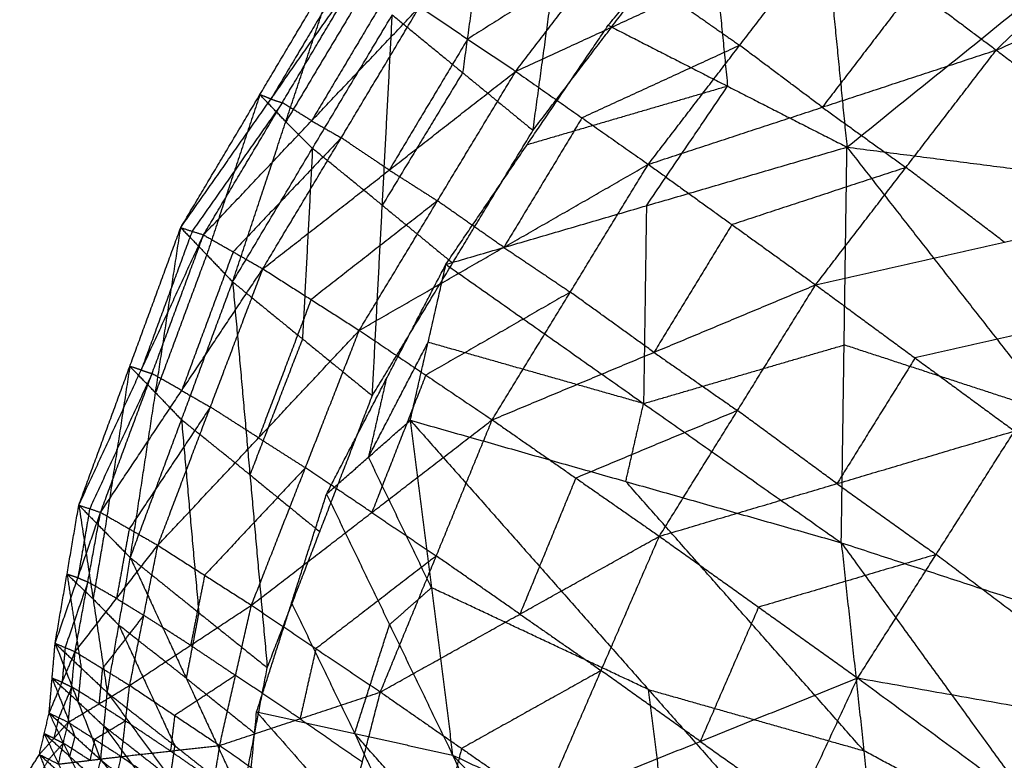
# Model space of a CAD drawing. Header units: millimetres. Extents: x -106 to 110, y -96 to 120.
# Tile 349 of 656: x -82.73 to -80.7, y 76.17 to 77.7. Entities that reach past the tile are written whole.
import ezdxf

# ---------------------------------------------------------------- set-up
doc = ezdxf.new("R2010")
doc.units = ezdxf.units.MM
doc.header["$MEASUREMENT"] = 0
doc.layers.add('Default', color=7, linetype='Continuous', true_color=0x000000)

msp = doc.modelspace()

# ---------------------------------------------------------------- linework, layer by layer
at = {"layer": 'Default'}
for points in [[(-80.7163, 77.6376, 13.7672), (-80.2772, 78.0597, 13.7875), (-79.838, 78.4818, 13.8078)], [(-81.0242, 77.4374, 11.5544), (-80.5308, 77.835, 11.4362), (-80.0373, 78.2326, 11.318)], [(-81.6718, 77.4719, 11.9968), (-81.6201, 77.8489, 12.1529), (-81.5684, 78.2259, 12.3089)], [(-81.5166, 77.6886, 11.9803), (-81.3077, 77.9399, 11.9909), (-81.0988, 78.1911, 12.0016)], [(-81.0988, 78.1911, 12.0016), (-81.0615, 77.8142, 11.778), (-81.0242, 77.4374, 11.5544)], [(-80.7163, 77.6376, 13.7672), (-80.0844, 77.9058, 13.8057), (-79.4524, 78.174, 13.8442)], [(-81.7075, 77.5937, 13.4459), (-81.517, 77.8422, 13.444), (-81.3264, 78.0907, 13.4421)], [(-81.6718, 77.4719, 11.9968), (-81.4754, 77.7299, 11.9891), (-81.2789, 77.9879, 11.9813)], [(-81.7652, 77.968, 12.3153), (-81.7911, 77.7795, 12.2372), (-81.8169, 77.591, 12.1592)], [(-81.3077, 77.9399, 11.9909), (-81.2891, 77.7514, 11.8791), (-81.2704, 77.563, 11.7673)], [(-81.7075, 77.5937, 13.4459), (-81.3823, 77.7432, 13.539), (-81.057, 77.8927, 13.6321)], [(-81.4339, 77.4019, 13.6341), (-81.2455, 77.6473, 13.6331), (-81.057, 77.8927, 13.6321)], [(-81.057, 77.8927, 13.6321), (-80.8867, 77.7651, 13.6996), (-80.7163, 77.6376, 13.7672)], [(-81.517, 77.8422, 13.444), (-81.6617, 77.7513, 13.389), (-81.8065, 77.6603, 13.334)], [(-82.3983, 77.2714, 12.8221), (-82.2351, 77.5457, 12.7828), (-82.0719, 77.8199, 12.7436)], [(-82.2913, 77.1595, 12.4173), (-82.1816, 77.4897, 12.5804), (-82.0719, 77.8199, 12.7436)], [(-82.0492, 77.8107, 12.8629), (-82.1308, 77.6736, 12.8825), (-82.2124, 77.5365, 12.9022)], [(-82.3983, 77.2714, 12.8221), (-82.2124, 77.5365, 12.9022), (-82.0265, 77.8016, 12.9822)], [(-82.3513, 77.2564, 13.0491), (-82.1889, 77.529, 13.0157), (-82.0265, 77.8016, 12.9822)], [(-82.0169, 77.765, 12.5326), (-82.0993, 77.6273, 12.5565), (-82.1816, 77.4897, 12.5804)], [(-81.966, 77.7642, 13.1022), (-82.0472, 77.6279, 13.1189), (-82.1284, 77.4917, 13.1356)], [(-80.8867, 77.7651, 13.6996), (-80.9809, 77.6424, 13.7002), (-81.0751, 77.5197, 13.7007)], [(-81.3823, 77.7432, 13.539), (-81.3139, 77.6952, 13.586), (-81.2455, 77.6473, 13.6331)], [(-82.3513, 77.2564, 13.0491), (-82.1284, 77.4917, 13.1356), (-81.9055, 77.7269, 13.2222)], [(-82.229, 77.1865, 13.2759), (-82.0673, 77.4567, 13.249), (-81.9055, 77.7269, 13.2222)], [(-81.9055, 77.7269, 13.2222), (-81.8065, 77.6603, 13.334), (-81.7075, 77.5937, 13.4459)], [(-82.2913, 77.1595, 12.4173), (-82.1266, 77.4348, 12.3695), (-81.962, 77.7101, 12.3216)], [(-82.0032, 76.9247, 12.1017), (-81.9826, 77.3174, 12.2117), (-81.962, 77.7101, 12.3216)], [(-81.962, 77.7101, 12.3216), (-81.8169, 77.591, 12.1592), (-81.6718, 77.4719, 11.9968)], [(-81.8514, 77.1957, 12.0368), (-81.684, 77.4421, 12.0086), (-81.5166, 77.6886, 11.9803)], [(-81.5166, 77.6886, 11.9803), (-81.2704, 77.563, 11.7673), (-81.0242, 77.4374, 11.5544)], [(-81.8065, 77.6603, 13.334), (-81.8874, 77.5252, 13.3475), (-81.9683, 77.3901, 13.3609)], [(-81.2455, 77.6473, 13.6331), (-81.4081, 77.5725, 13.5865), (-81.5707, 77.4978, 13.54)], [(-81.0751, 77.5197, 13.7007), (-81.1603, 77.5835, 13.6669), (-81.2455, 77.6473, 13.6331)], [(-81.4339, 77.4019, 13.6341), (-81.0751, 77.5197, 13.7007), (-80.7163, 77.6376, 13.7672)], [(-81.0889, 77.1534, 13.7678), (-80.9026, 77.3955, 13.7675), (-80.7163, 77.6376, 13.7672)], [(-80.7163, 77.6376, 13.7672), (-80.5134, 77.4835, 13.7988), (-80.3104, 77.3295, 13.8304)], [(-82.229, 77.1865, 13.2759), (-81.9683, 77.3901, 13.3609), (-81.7075, 77.5937, 13.4459)], [(-82.03, 77.0595, 13.4857), (-81.8688, 77.3266, 13.4658), (-81.7075, 77.5937, 13.4459)], [(-81.8169, 77.591, 12.1592), (-81.8997, 77.4542, 12.1854), (-81.9826, 77.3174, 12.2117)], [(-81.7075, 77.5937, 13.4459), (-81.5707, 77.4978, 13.54), (-81.4339, 77.4019, 13.6341)], [(-81.2704, 77.563, 11.7673), (-81.4772, 77.5026, 11.888), (-81.684, 77.4421, 12.0086)], [(-81.4378, 77.3165, 11.7956), (-81.3541, 77.4397, 11.7815), (-81.2704, 77.563, 11.7673)], [(-82.2351, 77.5457, 12.7828), (-82.2899, 77.3806, 12.7013), (-82.3448, 77.2155, 12.6197)], [(-82.1816, 77.4897, 12.5804), (-82.2083, 77.5177, 12.6816), (-82.2351, 77.5457, 12.7828)], [(-82.2124, 77.5365, 12.9022), (-82.2237, 77.5411, 12.8425), (-82.2351, 77.5457, 12.7828)], [(-82.1889, 77.529, 13.0157), (-82.2818, 77.3964, 12.9756), (-82.3748, 77.2639, 12.9356)], [(-82.2124, 77.5365, 12.9022), (-82.2006, 77.5327, 12.9589), (-82.1889, 77.529, 13.0157)], [(-82.1284, 77.4917, 13.1356), (-82.1587, 77.5103, 13.0756), (-82.1889, 77.529, 13.0157)], [(-81.0751, 77.5197, 13.7007), (-80.9889, 77.4576, 13.7341), (-80.9026, 77.3955, 13.7675)], [(-81.5707, 77.4978, 13.54), (-81.6513, 77.3642, 13.55), (-81.732, 77.2307, 13.5599)], [(-82.1816, 77.4897, 12.5804), (-82.1541, 77.4622, 12.475), (-82.1266, 77.4348, 12.3695)], [(-82.1284, 77.4917, 13.1356), (-82.0979, 77.4742, 13.1923), (-82.0673, 77.4567, 13.249)], [(-82.0032, 76.9247, 12.1017), (-81.8375, 77.1983, 12.0492), (-81.6718, 77.4719, 11.9968)], [(-82.0673, 77.4567, 13.249), (-82.1787, 77.3391, 13.2058), (-82.2902, 77.2215, 13.1625)], [(-81.9683, 77.3901, 13.3609), (-82.0178, 77.4234, 13.305), (-82.0673, 77.4567, 13.249)], [(-81.8514, 77.1957, 12.0368), (-81.4378, 77.3165, 11.7956), (-81.0242, 77.4374, 11.5544)], [(-81.0359, 76.6215, 11.3783), (-81.03, 77.0294, 11.4663), (-81.0242, 77.4374, 11.5544)], [(-81.0242, 77.4374, 11.5544), (-80.5944, 76.8869, 11.1287), (-80.1646, 76.3365, 10.703)], [(-81.0242, 77.4374, 11.5544), (-80.5841, 77.3807, 11.2365), (-80.144, 77.324, 10.9186)], [(-82.1266, 77.4348, 12.3695), (-82.1369, 77.2384, 12.3145), (-82.1472, 77.0421, 12.2595)], [(-81.9826, 77.3174, 12.2117), (-82.0546, 77.3761, 12.2906), (-82.1266, 77.4348, 12.3695)], [(-82.03, 77.0595, 13.4857), (-81.732, 77.2307, 13.5599), (-81.4339, 77.4019, 13.6341)], [(-81.7559, 76.875, 13.6602), (-81.5949, 77.1384, 13.6472), (-81.4339, 77.4019, 13.6341)], [(-81.4339, 77.4019, 13.6341), (-81.2614, 77.2776, 13.701), (-81.0889, 77.1534, 13.7678)], [(-81.9683, 77.3901, 13.3609), (-81.9185, 77.3584, 13.4134), (-81.8688, 77.3266, 13.4658)], [(-80.9026, 77.3955, 13.7675), (-81.082, 77.3366, 13.7342), (-81.2614, 77.2776, 13.701)], [(-80.6996, 77.2414, 13.7991), (-80.8011, 77.3185, 13.7833), (-80.9026, 77.3955, 13.7675)], [(-81.8688, 77.3266, 13.4658), (-81.9991, 77.2248, 13.4233), (-82.1295, 77.123, 13.3808)], [(-81.9826, 77.3174, 12.2117), (-81.91, 77.2579, 12.1304), (-81.8375, 77.1983, 12.0492)], [(-81.732, 77.2307, 13.5599), (-81.8004, 77.2786, 13.5129), (-81.8688, 77.3266, 13.4658)], [(-81.4378, 77.3165, 11.7956), (-81.4407, 77.1126, 11.7516), (-81.4437, 76.9086, 11.7076)], [(-81.0889, 77.1534, 13.7678), (-80.6996, 77.2414, 13.7991), (-80.3104, 77.3295, 13.8304)], [(-81.2614, 77.2776, 13.701), (-81.3419, 77.1459, 13.7075), (-81.4224, 77.0142, 13.714)], [(-82.6085, 76.699, 13.004), (-82.5034, 76.9852, 12.9131), (-82.3983, 77.2714, 12.8221)], [(-82.6085, 76.699, 13.004), (-82.4799, 76.9777, 13.0266), (-82.3513, 77.2564, 13.0491)], [(-82.5637, 76.6842, 13.2047), (-82.4575, 76.9703, 13.1269), (-82.3513, 77.2564, 13.0491)], [(-82.5023, 76.5907, 12.637), (-82.4503, 76.931, 12.7295), (-82.3983, 77.2714, 12.8221)], [(-82.3748, 77.2639, 12.9356), (-82.4273, 77.1208, 12.9811), (-82.4799, 76.9777, 13.0266)], [(-82.3983, 77.2714, 12.8221), (-82.3748, 77.2639, 12.9356), (-82.3513, 77.2564, 13.0491)], [(-82.3983, 77.2714, 12.8221), (-82.3448, 77.2155, 12.6197), (-82.2913, 77.1595, 12.4173)], [(-82.3513, 77.2564, 13.0491), (-82.2902, 77.2215, 13.1625), (-82.229, 77.1865, 13.2759)], [(-82.3448, 77.2155, 12.6197), (-82.3975, 77.0733, 12.6746), (-82.4503, 76.931, 12.7295)], [(-82.2902, 77.2215, 13.1625), (-82.3433, 77.0784, 13.2014), (-82.3963, 76.9354, 13.2403)], [(-81.732, 77.2307, 13.5599), (-81.6634, 77.1846, 13.6035), (-81.5949, 77.1384, 13.6472)], [(-82.0976, 76.7219, 12.1707), (-81.9745, 76.9588, 12.1037), (-81.8514, 77.1957, 12.0368)], [(-81.9248, 76.8741, 12.0428), (-81.8881, 77.0349, 12.0398), (-81.8514, 77.1957, 12.0368)], [(-81.8514, 77.1957, 12.0368), (-81.4437, 76.9086, 11.7076), (-81.0359, 76.6215, 11.3783)], [(-82.5637, 76.6842, 13.2047), (-82.3963, 76.9354, 13.2403), (-82.229, 77.1865, 13.2759)], [(-82.4455, 76.6162, 13.4017), (-82.3372, 76.9014, 13.3388), (-82.229, 77.1865, 13.2759)], [(-82.229, 77.1865, 13.2759), (-82.1295, 77.123, 13.3808), (-82.03, 77.0595, 13.4857)], [(-82.5023, 76.5907, 12.637), (-82.3968, 76.8751, 12.5271), (-82.2913, 77.1595, 12.4173)], [(-82.2913, 77.1595, 12.4173), (-82.2556, 76.7617, 12.3788), (-82.2199, 76.3639, 12.3402)], [(-82.2913, 77.1595, 12.4173), (-82.1472, 77.0421, 12.2595), (-82.0032, 76.9247, 12.1017)], [(-81.7559, 76.875, 13.6602), (-81.4224, 77.0142, 13.714), (-81.0889, 77.1534, 13.7678)], [(-81.4111, 76.6349, 13.7813), (-81.25, 76.8941, 13.7745), (-81.0889, 77.1534, 13.7678)], [(-81.0889, 77.1534, 13.7678), (-80.8838, 77.0026, 13.7988), (-80.6787, 76.8519, 13.8298)], [(-81.5949, 77.1384, 13.6472), (-81.7439, 77.0528, 13.6101), (-81.8929, 76.9672, 13.573)], [(-81.4224, 77.0142, 13.714), (-81.5086, 77.0763, 13.6806), (-81.5949, 77.1384, 13.6472)], [(-82.1295, 77.123, 13.3808), (-82.1836, 76.9804, 13.4123), (-82.2377, 76.8378, 13.4437)], [(-80.4946, 77.0907, 13.8301), (-80.6892, 77.0467, 13.8145), (-80.8838, 77.0026, 13.7988)], [(-82.4455, 76.6162, 13.4017), (-82.2377, 76.8378, 13.4437), (-82.03, 77.0595, 13.4857)], [(-82.2525, 76.4927, 13.58), (-82.1412, 76.7761, 13.5328), (-82.03, 77.0595, 13.4857)], [(-82.03, 77.0595, 13.4857), (-81.8929, 76.9672, 13.573), (-81.7559, 76.875, 13.6602)], [(-82.1472, 77.0421, 12.2595), (-82.2014, 76.9019, 12.3191), (-82.2556, 76.7617, 12.3788)], [(-82.0112, 76.798, 12.1067), (-81.9497, 76.9165, 12.0733), (-81.8881, 77.0349, 12.0398)], [(-81.4437, 76.9086, 11.7076), (-81.6659, 76.9717, 11.8737), (-81.8881, 77.0349, 12.0398)], [(-81.4437, 76.9086, 11.7076), (-81.2369, 76.969, 11.5869), (-81.03, 77.0294, 11.4663)], [(-81.4224, 77.0142, 13.714), (-81.3362, 76.9542, 13.7443), (-81.25, 76.8941, 13.7745)], [(-80.5944, 76.8869, 11.1287), (-80.8122, 76.9582, 11.2975), (-81.03, 77.0294, 11.4663)], [(-80.8838, 77.0026, 13.7988), (-80.9643, 76.873, 13.8022), (-81.0449, 76.7434, 13.8055)], [(-82.4575, 76.9703, 13.1269), (-82.5218, 76.831, 13.1156), (-82.5861, 76.6916, 13.1044)], [(-82.5034, 76.9852, 12.9131), (-82.5294, 76.815, 12.8668), (-82.5554, 76.6448, 12.8205)], [(-82.4503, 76.931, 12.7295), (-82.4768, 76.9581, 12.8213), (-82.5034, 76.9852, 12.9131)], [(-82.4799, 76.9777, 13.0266), (-82.4916, 76.9815, 12.9698), (-82.5034, 76.9852, 12.9131)], [(-82.4799, 76.9777, 13.0266), (-82.4687, 76.974, 13.0767), (-82.4575, 76.9703, 13.1269)], [(-82.3963, 76.9354, 13.2403), (-82.4269, 76.9528, 13.1836), (-82.4575, 76.9703, 13.1269)], [(-81.9745, 76.9588, 12.1037), (-81.9929, 76.8784, 12.1052), (-82.0112, 76.798, 12.1067)], [(-81.8929, 76.9672, 13.573), (-81.9486, 76.8255, 13.5965), (-82.0042, 76.6839, 13.6201)], [(-82.4503, 76.931, 12.7295), (-82.4236, 76.9031, 12.6283), (-82.3968, 76.8751, 12.5271)], [(-82.3963, 76.9354, 13.2403), (-82.3668, 76.9184, 13.2896), (-82.3372, 76.9014, 13.3388)], [(-82.2199, 76.3639, 12.3402), (-82.1115, 76.6443, 12.2209), (-82.0032, 76.9247, 12.1017)], [(-81.4803, 76.7478, 11.7105), (-81.462, 76.8282, 11.709), (-81.4437, 76.9086, 11.7076)], [(-82.3372, 76.9014, 13.3388), (-82.4209, 76.7758, 13.321), (-82.5046, 76.6502, 13.3032)], [(-82.2377, 76.8378, 13.4437), (-82.2875, 76.8696, 13.3913), (-82.3372, 76.9014, 13.3388)], [(-81.25, 76.8941, 13.7745), (-81.4167, 76.8245, 13.7476), (-81.5835, 76.7549, 13.7208)], [(-81.0449, 76.7434, 13.8055), (-81.1474, 76.8188, 13.79), (-81.25, 76.8941, 13.7745)], [(-82.3968, 76.8751, 12.5271), (-82.379, 76.6762, 12.5079), (-82.3611, 76.4773, 12.4886)], [(-82.2556, 76.7617, 12.3788), (-82.3262, 76.8184, 12.4529), (-82.3968, 76.8751, 12.5271)], [(-82.2525, 76.4927, 13.58), (-82.0042, 76.6839, 13.6201), (-81.7559, 76.875, 13.6602)], [(-82.0976, 76.7219, 12.1707), (-82.0112, 76.798, 12.1067), (-81.9248, 76.8741, 12.0428)], [(-81.9865, 76.3137, 13.723), (-81.8712, 76.5943, 13.6916), (-81.7559, 76.875, 13.6602)], [(-81.9248, 76.8741, 12.0428), (-81.8811, 76.5288, 12.056), (-81.8375, 76.1835, 12.0693)], [(-81.9248, 76.8741, 12.0428), (-81.4803, 76.7478, 11.7105), (-81.0359, 76.6215, 11.3783)], [(-81.9248, 76.8741, 12.0428), (-81.4337, 76.3188, 11.7194), (-80.9426, 75.7635, 11.396)], [(-81.7559, 76.875, 13.6602), (-81.5835, 76.7549, 13.7208), (-81.4111, 76.6349, 13.7813)], [(-81.4111, 76.6349, 13.7813), (-81.0449, 76.7434, 13.8055), (-80.6787, 76.8519, 13.8298)], [(-81.002, 76.3426, 13.8325), (-80.8403, 76.5972, 13.8312), (-80.6787, 76.8519, 13.8298)], [(-82.2377, 76.8378, 13.4437), (-82.1895, 76.807, 13.4883), (-82.1412, 76.7761, 13.5328)], [(-81.8811, 76.5288, 12.056), (-81.9462, 76.6634, 12.0814), (-82.0112, 76.798, 12.1067)], [(-82.1412, 76.7761, 13.5328), (-82.2451, 76.6653, 13.5118), (-82.349, 76.5545, 13.4909)], [(-82.0042, 76.6839, 13.6201), (-82.0727, 76.73, 13.5765), (-82.1412, 76.7761, 13.5328)], [(-82.2556, 76.7617, 12.3788), (-82.1836, 76.703, 12.2998), (-82.1115, 76.6443, 12.2209)], [(-81.5835, 76.7549, 13.7208), (-81.6411, 76.6146, 13.7364), (-81.6988, 76.4743, 13.7521)], [(-80.9893, 76.1925, 11.3871), (-81.2348, 76.4702, 11.5488), (-81.4803, 76.7478, 11.7105)], [(-81.0449, 76.7434, 13.8055), (-80.9426, 76.6703, 13.8184), (-80.8403, 76.5972, 13.8312)], [(-82.2418, 76.2727, 12.3935), (-82.1697, 76.4973, 12.2821), (-82.0976, 76.7219, 12.1707)], [(-82.0976, 76.7219, 12.1707), (-81.9676, 76.4527, 12.12), (-81.8375, 76.1835, 12.0693)], [(-82.6574, 76.4141, 13.141), (-82.6329, 76.5566, 13.0725), (-82.6085, 76.699, 13.004)], [(-82.5861, 76.6916, 13.1044), (-82.5983, 76.6204, 13.1386), (-82.6105, 76.5492, 13.1728)], [(-82.6085, 76.699, 13.004), (-82.5861, 76.6916, 13.1044), (-82.5637, 76.6842, 13.2047)], [(-82.6085, 76.699, 13.004), (-82.5791, 76.5057, 12.9013), (-82.5498, 76.3124, 12.7986)], [(-82.6085, 76.699, 13.004), (-82.5554, 76.6448, 12.8205), (-82.5023, 76.5907, 12.637)], [(-82.6574, 76.4141, 13.141), (-82.6105, 76.5492, 13.1728), (-82.5637, 76.6842, 13.2047)], [(-82.6162, 76.3969, 13.3234), (-82.5899, 76.5406, 13.2641), (-82.5637, 76.6842, 13.2047)], [(-82.5637, 76.6842, 13.2047), (-82.5046, 76.6502, 13.3032), (-82.4455, 76.6162, 13.4017)], [(-82.0042, 76.6839, 13.6201), (-81.9377, 76.6391, 13.6559), (-81.8712, 76.5943, 13.6916)], [(-82.5554, 76.6448, 12.8205), (-82.5673, 76.5753, 12.8609), (-82.5791, 76.5057, 12.9013)], [(-82.5046, 76.6502, 13.3032), (-82.5177, 76.5784, 13.3329), (-82.5308, 76.5066, 13.3626)], [(-81.9865, 76.3137, 13.723), (-81.6988, 76.4743, 13.7521), (-81.4111, 76.6349, 13.7813)], [(-81.6516, 76.081, 13.8149), (-81.5313, 76.3579, 13.7981), (-81.4111, 76.6349, 13.7813)], [(-81.4111, 76.6349, 13.7813), (-81.2065, 76.4887, 13.8069), (-81.002, 76.3426, 13.8325)], [(-82.6162, 76.3969, 13.3234), (-82.5308, 76.5066, 13.3626), (-82.4455, 76.6162, 13.4017)], [(-82.5036, 76.3274, 13.4991), (-82.4745, 76.4718, 13.4504), (-82.4455, 76.6162, 13.4017)], [(-82.4455, 76.6162, 13.4017), (-82.349, 76.5545, 13.4909), (-82.2525, 76.4927, 13.58)], [(-81.0359, 76.6215, 11.3783), (-80.9893, 76.1925, 11.3871), (-80.9426, 75.7635, 11.396)], [(-81.0359, 76.6215, 11.3783), (-80.6002, 76.479, 11.0406), (-80.1646, 76.3365, 10.703)], [(-81.0359, 76.6215, 11.3783), (-80.5554, 75.9599, 11.0483), (-80.0749, 75.2982, 10.7182)], [(-82.5498, 76.3124, 12.7986), (-82.526, 76.4515, 12.7178), (-82.5023, 76.5907, 12.637)], [(-82.5023, 76.5907, 12.637), (-82.387, 76.3422, 12.5746), (-82.2717, 76.0937, 12.5122)], [(-82.5023, 76.5907, 12.637), (-82.3611, 76.4773, 12.4886), (-82.2199, 76.3639, 12.3402)], [(-81.8712, 76.5943, 13.6916), (-81.9953, 76.4988, 13.6716), (-82.1195, 76.4032, 13.6515)], [(-81.6988, 76.4743, 13.7521), (-81.785, 76.5343, 13.7219), (-81.8712, 76.5943, 13.6916)], [(-80.8403, 76.5972, 13.8312), (-81.0234, 76.543, 13.819), (-81.2065, 76.4887, 13.8069)], [(-80.3489, 76.227, 13.7615), (-80.5946, 76.4121, 13.7963), (-80.8403, 76.5972, 13.8312)], [(-82.6329, 76.5566, 13.0725), (-82.6183, 76.4599, 13.0211), (-82.6036, 76.3633, 12.9698)], [(-82.5791, 76.5057, 12.9013), (-82.606, 76.5312, 12.9869), (-82.6329, 76.5566, 13.0725)], [(-82.6105, 76.5492, 13.1728), (-82.6217, 76.5529, 13.1227), (-82.6329, 76.5566, 13.0725)], [(-82.6105, 76.5492, 13.1728), (-82.6002, 76.5449, 13.2184), (-82.5899, 76.5406, 13.2641)], [(-82.349, 76.5545, 13.4909), (-82.3635, 76.4822, 13.5152), (-82.378, 76.41, 13.5396)], [(-82.5899, 76.5406, 13.2641), (-82.6134, 76.4731, 13.2481), (-82.6368, 76.4055, 13.2322)], [(-82.5308, 76.5066, 13.3626), (-82.5604, 76.5236, 13.3133), (-82.5899, 76.5406, 13.2641)], [(-81.9676, 76.4527, 12.12), (-81.9243, 76.4908, 12.088), (-81.8811, 76.5288, 12.056)], [(-81.4337, 76.3188, 11.7194), (-81.6574, 76.4238, 11.8877), (-81.8811, 76.5288, 12.056)], [(-82.5791, 76.5057, 12.9013), (-82.5526, 76.4786, 12.8096), (-82.526, 76.4515, 12.7178)], [(-82.5308, 76.5066, 13.3626), (-82.5027, 76.4892, 13.4065), (-82.4745, 76.4718, 13.4504)], [(-82.5036, 76.3274, 13.4991), (-82.378, 76.41, 13.5396), (-82.2525, 76.4927, 13.58)], [(-82.318, 76.2034, 13.6544), (-82.2853, 76.348, 13.6172), (-82.2525, 76.4927, 13.58)], [(-82.2525, 76.4927, 13.58), (-82.1195, 76.4032, 13.6515), (-81.9865, 76.3137, 13.723)], [(-82.1697, 76.4973, 12.2821), (-82.1047, 76.3627, 12.2567), (-82.0396, 76.2281, 12.2314)], [(-81.2065, 76.4887, 13.8069), (-81.2666, 76.3503, 13.8153), (-81.3268, 76.2118, 13.8237)], [(-82.4745, 76.4718, 13.4504), (-82.5172, 76.417, 13.4309), (-82.5599, 76.3621, 13.4113)], [(-82.378, 76.41, 13.5396), (-82.4263, 76.4409, 13.495), (-82.4745, 76.4718, 13.4504)], [(-82.3611, 76.4773, 12.4886), (-82.3741, 76.4097, 12.5316), (-82.387, 76.3422, 12.5746)], [(-81.6988, 76.4743, 13.7521), (-81.615, 76.4161, 13.7751), (-81.5313, 76.3579, 13.7981)], [(-82.526, 76.4515, 12.7178), (-82.4684, 76.3273, 12.6866), (-82.4107, 76.2031, 12.6554)], [(-82.387, 76.3422, 12.5746), (-82.4565, 76.3969, 12.6462), (-82.526, 76.4515, 12.7178)], [(-82.0396, 76.2281, 12.2314), (-82.0036, 76.3404, 12.1757), (-81.9676, 76.4527, 12.12)], [(-82.6698, 76.2703, 13.2235), (-82.6636, 76.3422, 13.1822), (-82.6574, 76.4141, 13.141)], [(-82.6574, 76.4141, 13.141), (-82.6368, 76.4055, 13.2322), (-82.6162, 76.3969, 13.3234)], [(-82.6574, 76.4141, 13.141), (-82.6104, 76.2939, 13.0155), (-82.5634, 76.1737, 12.89)], [(-82.6574, 76.4141, 13.141), (-82.6036, 76.3633, 12.9698), (-82.5498, 76.3124, 12.7986)], [(-82.6368, 76.4055, 13.2322), (-82.6399, 76.3696, 13.2528), (-82.643, 76.3336, 13.2734)], [(-82.378, 76.41, 13.5396), (-82.3317, 76.379, 13.5784), (-82.2853, 76.348, 13.6172)], [(-82.1195, 76.4032, 13.6515), (-82.1359, 76.3309, 13.6701), (-82.1522, 76.2585, 13.6887)], [(-82.6698, 76.2703, 13.2235), (-82.643, 76.3336, 13.2734), (-82.6162, 76.3969, 13.3234)], [(-82.6302, 76.2513, 13.3972), (-82.6232, 76.3241, 13.3603), (-82.6162, 76.3969, 13.3234)], [(-82.6162, 76.3969, 13.3234), (-82.5599, 76.3621, 13.4113), (-82.5036, 76.3274, 13.4991)], [(-82.6036, 76.3633, 12.9698), (-82.607, 76.3286, 12.9926), (-82.6104, 76.2939, 13.0155)], [(-82.5599, 76.3621, 13.4113), (-82.5634, 76.3257, 13.4297), (-82.5669, 76.2893, 13.4482)], [(-82.2717, 76.0937, 12.5122), (-82.2458, 76.2288, 12.4262), (-82.2199, 76.3639, 12.3402)], [(-82.6636, 76.3422, 13.1822), (-82.6401, 76.2821, 13.1195), (-82.6166, 76.222, 13.0567)], [(-82.6104, 76.2939, 13.0155), (-82.637, 76.3181, 13.0988), (-82.6636, 76.3422, 13.1822)], [(-82.643, 76.3336, 13.2734), (-82.6533, 76.3379, 13.2278), (-82.6636, 76.3422, 13.1822)], [(-82.2853, 76.348, 13.6172), (-82.348, 76.3067, 13.597), (-82.4108, 76.2654, 13.5768)], [(-82.387, 76.3422, 12.5746), (-82.3164, 76.2855, 12.5004), (-82.2458, 76.2288, 12.4262)], [(-82.1522, 76.2585, 13.6887), (-82.2188, 76.3033, 13.653), (-82.2853, 76.348, 13.6172)], [(-81.5313, 76.3579, 13.7981), (-81.6752, 76.2776, 13.7835), (-81.819, 76.1973, 13.769)], [(-81.6516, 76.081, 13.8149), (-81.3268, 76.2118, 13.8237), (-81.002, 76.3426, 13.8325)], [(-81.3268, 76.2118, 13.8237), (-81.429, 76.2849, 13.8109), (-81.5313, 76.3579, 13.7981)], [(-81.2542, 75.7981, 13.8412), (-81.1281, 76.0704, 13.8369), (-81.002, 76.3426, 13.8325)], [(-81.002, 76.3426, 13.8325), (-80.5132, 75.9824, 13.7563), (-80.0243, 75.6221, 13.6801)], [(-81.002, 76.3426, 13.8325), (-80.3489, 76.227, 13.7615), (-79.6959, 76.1115, 13.6904)], [(-82.6232, 76.3241, 13.3603), (-82.6366, 76.2925, 13.3353), (-82.65, 76.2608, 13.3103)], [(-82.643, 76.3336, 13.2734), (-82.6331, 76.3289, 13.3169), (-82.6232, 76.3241, 13.3603)], [(-82.6302, 76.2513, 13.3972), (-82.5669, 76.2893, 13.4482), (-82.5036, 76.3274, 13.4991)], [(-82.5669, 76.2893, 13.4482), (-82.5951, 76.3067, 13.4042), (-82.6232, 76.3241, 13.3603)], [(-82.5209, 76.1806, 13.5619), (-82.5122, 76.254, 13.5305), (-82.5036, 76.3274, 13.4991)], [(-82.5036, 76.3274, 13.4991), (-82.4108, 76.2654, 13.5768), (-82.318, 76.2034, 13.6544)], [(-82.5634, 76.1737, 12.89), (-82.5566, 76.243, 12.8443), (-82.5498, 76.3124, 12.7986)], [(-82.5498, 76.3124, 12.7986), (-82.4205, 76.1366, 12.7009), (-82.2912, 75.9608, 12.6032)], [(-82.5498, 76.3124, 12.7986), (-82.4107, 76.2031, 12.6554), (-82.2717, 76.0937, 12.5122)], [(-82.318, 76.2034, 13.6544), (-82.1522, 76.2585, 13.6887), (-81.9865, 76.3137, 13.723)], [(-82.061, 76.0252, 13.7743), (-82.0237, 76.1694, 13.7487), (-81.9865, 76.3137, 13.723)], [(-81.9865, 76.3137, 13.723), (-81.819, 76.1973, 13.769), (-81.6516, 76.081, 13.8149)], [(-81.3901, 75.9735, 11.7326), (-81.4119, 76.1461, 11.726), (-81.4337, 76.3188, 11.7194)], [(-81.4337, 76.3188, 11.7194), (-81.2115, 76.2556, 11.5533), (-80.9893, 76.1925, 11.3871)], [(-82.6104, 76.2939, 13.0155), (-82.5835, 76.2685, 12.9299), (-82.5566, 76.243, 12.8443)], [(-82.5669, 76.2893, 13.4482), (-82.5396, 76.2717, 13.4894), (-82.5122, 76.254, 13.5305)], [(-82.6899, 76.1849, 13.2628), (-82.6798, 76.2276, 13.2431), (-82.6698, 76.2703, 13.2235)], [(-82.6698, 76.2703, 13.2235), (-82.65, 76.2608, 13.3103), (-82.6302, 76.2513, 13.3972)], [(-82.6698, 76.2703, 13.2235), (-82.6275, 76.181, 13.077), (-82.5852, 76.0918, 12.9304)], [(-82.6698, 76.2703, 13.2235), (-82.6166, 76.222, 13.0567), (-82.5634, 76.1737, 12.89)], [(-82.65, 76.2608, 13.3103), (-82.655, 76.2395, 13.3202), (-82.6601, 76.2181, 13.33)], [(-82.4108, 76.2654, 13.5768), (-82.4151, 76.2287, 13.5925), (-82.4195, 76.192, 13.6082)], [(-82.2815, 75.861, 12.6985), (-82.2617, 76.0669, 12.546), (-82.2418, 76.2727, 12.3935)], [(-82.2418, 76.2727, 12.3935), (-82.0396, 76.2281, 12.2314), (-81.8375, 76.1835, 12.0693)], [(-82.2418, 76.2727, 12.3935), (-81.8587, 75.8363, 12.2711), (-81.4755, 75.3999, 12.1487)], [(-82.6899, 76.1849, 13.2628), (-82.6601, 76.2181, 13.33), (-82.6302, 76.2513, 13.3972)], [(-82.6506, 76.165, 13.4336), (-82.6404, 76.2082, 13.4154), (-82.6302, 76.2513, 13.3972)], [(-82.6302, 76.2513, 13.3972), (-82.5756, 76.216, 13.4796), (-82.5209, 76.1806, 13.5619)], [(-82.5122, 76.254, 13.5305), (-82.5439, 76.235, 13.5051), (-82.5756, 76.216, 13.4796)], [(-82.5566, 76.243, 12.8443), (-82.492, 76.1551, 12.7954), (-82.4273, 76.0672, 12.7466)], [(-82.4205, 76.1366, 12.7009), (-82.4885, 76.1898, 12.7726), (-82.5566, 76.243, 12.8443)], [(-82.4195, 76.192, 13.6082), (-82.4659, 76.223, 13.5694), (-82.5122, 76.254, 13.5305)], [(-82.1522, 76.2585, 13.6887), (-82.088, 76.214, 13.7187), (-82.0237, 76.1694, 13.7487)], [(-82.6798, 76.2276, 13.2431), (-82.6587, 76.183, 13.1699), (-82.6375, 76.1383, 13.0966)], [(-82.6275, 76.181, 13.077), (-82.6537, 76.2043, 13.16), (-82.6798, 76.2276, 13.2431)], [(-82.6601, 76.2181, 13.33), (-82.6699, 76.2229, 13.2865), (-82.6798, 76.2276, 13.2431)], [(-82.6601, 76.2181, 13.33), (-82.6502, 76.2131, 13.3727), (-82.6404, 76.2082, 13.4154)], [(-82.6166, 76.222, 13.0567), (-82.622, 76.2015, 13.0668), (-82.6275, 76.181, 13.077)], [(-82.0396, 76.2281, 12.2314), (-81.9491, 76.0322, 12.2512), (-81.8587, 75.8363, 12.2711)], [(-81.6565, 75.7917, 12.109), (-81.8481, 76.0099, 12.1702), (-82.0396, 76.2281, 12.2314)], [(-82.6404, 76.2082, 13.4154), (-82.6553, 76.1916, 13.3818), (-82.6702, 76.175, 13.3482)], [(-82.5857, 76.1728, 13.4978), (-82.6131, 76.1905, 13.4566), (-82.6404, 76.2082, 13.4154)], [(-82.5756, 76.216, 13.4796), (-82.5807, 76.1944, 13.4887), (-82.5857, 76.1728, 13.4978)], [(-82.5209, 76.1806, 13.5619), (-82.4195, 76.192, 13.6082), (-82.318, 76.2034, 13.6544)], [(-82.4107, 76.2031, 12.6554), (-82.4156, 76.1699, 12.6782), (-82.4205, 76.1366, 12.7009)], [(-82.3401, 76.0563, 13.7045), (-82.3291, 76.1299, 13.6795), (-82.318, 76.2034, 13.6544)], [(-82.318, 76.2034, 13.6544), (-82.1895, 76.1143, 13.7144), (-82.061, 76.0252, 13.7743)], [(-81.3268, 76.2118, 13.8237), (-81.2274, 76.1411, 13.8303), (-81.1281, 76.0704, 13.8369)], [(-82.7305, 76.1198, 13.2709), (-82.7102, 76.1524, 13.2668), (-82.6899, 76.1849, 13.2628)], [(-82.6899, 76.1849, 13.2628), (-82.6702, 76.175, 13.3482), (-82.6506, 76.165, 13.4336)], [(-82.6899, 76.1849, 13.2628), (-82.6574, 76.1075, 13.1), (-82.625, 76.0302, 12.9373)], [(-82.6899, 76.1849, 13.2628), (-82.6375, 76.1383, 13.0966), (-82.5852, 76.0918, 12.9304)], [(-82.6506, 76.165, 13.4336), (-82.5857, 76.1728, 13.4978), (-82.5209, 76.1806, 13.5619)], [(-82.6275, 76.181, 13.077), (-82.6009, 76.1569, 12.9936), (-82.5743, 76.1327, 12.9102)], [(-82.5422, 76.0942, 13.5939), (-82.5316, 76.1374, 13.5779), (-82.5209, 76.1806, 13.5619)], [(-82.5209, 76.1806, 13.5619), (-82.4305, 76.1185, 13.6332), (-82.3401, 76.0563, 13.7045)], [(-82.4195, 76.192, 13.6082), (-82.3743, 76.1609, 13.6438), (-82.3291, 76.1299, 13.6795)], [(-81.819, 76.1973, 13.769), (-81.8377, 76.1252, 13.7818), (-81.8563, 76.0531, 13.7946)], [(-81.8375, 76.1835, 12.0693), (-81.6565, 75.7917, 12.109), (-81.4755, 75.3999, 12.1487)], [(-81.8375, 76.1835, 12.0693), (-81.3901, 75.9735, 11.7326), (-80.9426, 75.7635, 11.396)], [(-81.8375, 76.1835, 12.0693), (-81.1166, 75.4263, 11.724), (-80.3957, 74.6691, 11.3787)], [(-80.5554, 75.9599, 11.0483), (-80.7723, 76.0762, 11.2177), (-80.9893, 76.1925, 11.3871)], [(-82.6702, 76.175, 13.3482), (-82.6804, 76.1587, 13.3502), (-82.6905, 76.1424, 13.3523)], [(-82.5852, 76.0918, 12.9304), (-82.5743, 76.1327, 12.9102), (-82.5634, 76.1737, 12.89)], [(-82.5634, 76.1737, 12.89), (-82.44, 76.0283, 12.7654), (-82.3165, 75.8829, 12.6408)], [(-82.5634, 76.1737, 12.89), (-82.4273, 76.0672, 12.7466), (-82.2912, 75.9608, 12.6032)]]:
    msp.add_open_spline(points, degree=2, dxfattribs=at)

doc.saveas('drawing.dxf')
